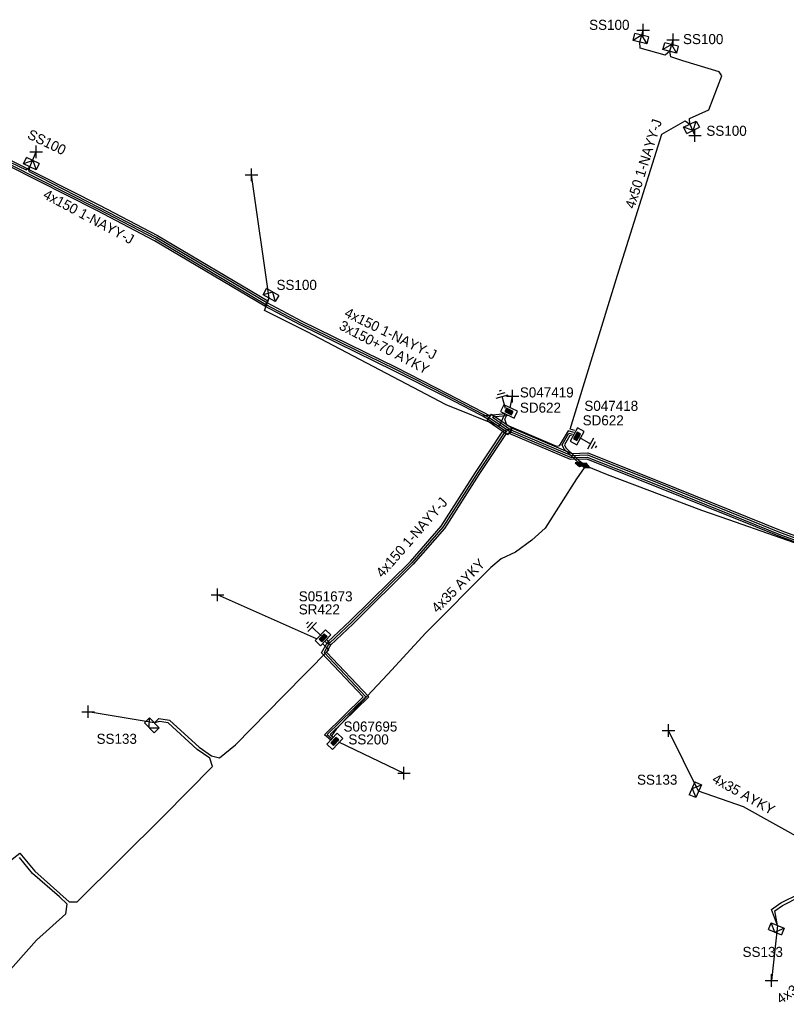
# Model space of a CAD drawing. Extents: x -748492 to -735633, y -1146251 to -1139940.
# Drawn here: x -736437.9 to -736361.6, y -1144294.8 to -1144197 of the extents above; entities that cross this region are included whole.
import ezdxf

# ---------------------------------------------------------------- set-up
doc = ezdxf.new("R2010")
doc.units = 0
for name, color, linetype in [('Vrstva 1', 7, 'Continuous'), ('Vrstva 14', 7, 'Continuous'), ('Vrstva 15', 7, 'Continuous'), ('Vrstva 19', 7, 'Continuous'), ('Vrstva 20', 7, 'Continuous'), ('Vrstva 28', 7, 'Continuous'), ('Vrstva 29', 7, 'Continuous'), ('Vrstva 30', 7, 'Continuous'), ('Vrstva 31', 7, 'Continuous'), ('Vrstva 33', 7, 'Continuous'), ('Vrstva 34', 7, 'Continuous'), ('Vrstva 4', 7, 'Continuous'), ('Vrstva 5', 7, 'Continuous'), ('Vrstva 52', 7, 'Continuous'), ('Vrstva 54', 7, 'Continuous'), ('Vrstva 59', 7, 'Continuous'), ('Vrstva 6', 7, 'Continuous'), ('Vrstva 8', 7, 'Continuous'), ('Vrstva 9', 7, 'Continuous')]:
    doc.layers.add(name, color=color, linetype=linetype)

# ---------------------------------------------------------------- blocks, each defined once
blk = doc.blocks.new('NN870')
at = {"layer": 'Vrstva 4'}
for points in [[(0, -0.251), (0.5, 0.001), (0, 0.249), (-0.5, 0.001), (0, -0.251)], [(0.37, -0.003), (0, 0.186), (-0.362, 0.001), (0, -0.188), (0.37, -0.003)], [(0.245, -0.003), (0, 0.123), (-0.252, -0.003), (0, -0.125), (0.245, -0.003)], [(0.122, -0.003), (0, 0.06), (-0.13, -0.003), (0, -0.062), (0.122, -0.003)]]:
    blk.add_lwpolyline(points, dxfattribs=at)
blk = doc.blocks.new('NN800')
at = {"layer": 'Vrstva 1'}
for points in [[(-0.442, 0.442), (0.442, -0.442)], [(-0.442, -0.442), (0.442, 0.442)]]:
    blk.add_lwpolyline(points, dxfattribs=at)
blk = doc.blocks.new('NN620')
at = {"layer": 'Vrstva 8'}
for points in [[(0.752, 0.004), (-0.748, 0.004)], [(-0.748, 0.004), (-0.748, -0.746)], [(0.752, -0.746), (0.752, 0.004)], [(-0.748, -0.746), (0.752, -0.746)], [(0.368, -0.18), (-0.376, -0.18)], [(-0.376, -0.18), (-0.376, -0.558)], [(-0.376, -0.558), (0.368, -0.558)], [(0.321, -0.227), (-0.329, -0.227)], [(-0.329, -0.227), (-0.329, -0.51)], [(-0.329, -0.51), (0.321, -0.51)], [(0.274, -0.274), (-0.281, -0.274)], [(-0.281, -0.274), (-0.281, -0.463)], [(-0.281, -0.463), (0.274, -0.463)], [(0.227, -0.321), (-0.234, -0.321)], [(-0.234, -0.321), (-0.234, -0.416)], [(-0.234, -0.416), (0.227, -0.416)], [(-0.193, -0.369), (0.185, -0.369)], [(0.227, -0.416), (0.227, -0.321)], [(0.274, -0.463), (0.274, -0.274)], [(0.321, -0.51), (0.321, -0.227)], [(0.368, -0.558), (0.368, -0.18)]]:
    blk.add_lwpolyline(points, dxfattribs=at)
blk = doc.blocks.new('NN630')
at = {"layer": 'Vrstva 9'}
for points in [[(-0.003, -0.7), (-0.703, 0)], [(-0.703, -0.7), (-0.703, 0), (0.697, 0), (0.697, -0.7)], [(-0.703, -0.7), (0.697, -0.7)], [(-0.003, -0.7), (0.697, 0)]]:
    blk.add_lwpolyline(points, dxfattribs=at)
blk = doc.blocks.new('NN810')
at = {"layer": 'Vrstva 14'}
for points in [[(0.004, -0.64), (0.004, -1.89)], [(0.629, -1.89), (-0.621, -1.89)], [(0.388, -2.2), (-0.399, -2.2)], [(0.004, -2.515), (-0.124, -2.515)], [(0.137, -2.515), (0.004, -2.515)]]:
    blk.add_lwpolyline(points, dxfattribs=at)

msp = doc.modelspace()

# ---------------------------------------------------------------- linework, layer by layer
at = {"layer": 'Vrstva 20'}
for points in [[(-736438.712, -1144211.024), (-736429.923, -1144215.473), (-736424.154, -1144218.478), (-736413.177, -1144224.992), (-736413.483, -1144225.508), (-736424.446, -1144219.002), (-736430.197, -1144216.007), (-736438.988, -1144211.556), (-736446.301, -1144207.655), (-736455.4, -1144202.855), (-736455.12, -1144202.325), (-736446.019, -1144207.125)], [(-736409.784, -1144227.021), (-736400.446, -1144231.59), (-736395.255, -1144234.231), (-736391.049, -1144236.419), (-736391.233, -1144236.773), (-736395.437, -1144234.587), (-736400.624, -1144231.948), (-736409.966, -1144227.377), (-736413.475, -1144225.513), (-736413.287, -1144225.159)], [(-736390.916, -1144236.265), (-736388.864, -1144237.658), (-736389.313, -1144238.32), (-736391.365, -1144236.927)], [(-736392.508, -1144242.061), (-736389.791, -1144237.965), (-736389.11, -1144237.712), (-736388.97, -1144238.088), (-736389.529, -1144238.295), (-736392.172, -1144242.279), (-736395.599, -1144247.65), (-736398.704, -1144251.207), (-736404.691, -1144257.124), (-736406.953, -1144259.256), (-736407.227, -1144258.964), (-736404.969, -1144256.836), (-736398.996, -1144250.933), (-736395.921, -1144247.41)], [(-736381.327, -1144240.128), (-736374.278, -1144242.932), (-736362.022, -1144247.89), (-736352.063, -1144251.516), (-736346.471, -1144253.303), (-736339.164, -1144255.503), (-736339.336, -1144256.077), (-736346.649, -1144253.877), (-736352.257, -1144252.084), (-736362.238, -1144248.45), (-736374.502, -1144243.488), (-736381.433, -1144240.732), (-736383.047, -1144240.782), (-736389.158, -1144238.176), (-736388.922, -1144237.624), (-736382.933, -1144240.178)], [(-736407.554, -1144268.168), (-736403.7, -1144264.394), (-736407.826, -1144260.021), (-736407.265, -1144259.013), (-736406.915, -1144259.207), (-736407.334, -1144259.959), (-736403.14, -1144264.406), (-736406.966, -1144268.152), (-736406.648, -1144268.429), (-736406.912, -1144268.731)]]:
    msp.add_lwpolyline(points, close=True, dxfattribs=at)
at = {"layer": 'Vrstva 5'}
for points in [[(-736382.644, -1144237.896), (-736383.092, -1144237.768), (-736378.37, -1144222.43), (-736373.96, -1144208.39), (-736371.64, -1144207.07), (-736371.17, -1144207.4), (-736371.23, -1144206.85), (-736369.3, -1144205.98), (-736368.01, -1144202.58), (-736368.28, -1144202.19), (-736371.88, -1144201.09), (-736373.08, -1144200.7), (-736373.19, -1144200.15), (-736373.65, -1144200.55), (-736376.13, -1144199.83), (-736376.15, -1144199.23)], [(-736454.816, -1144202.044), (-736455.223, -1144202.722), (-736446.207, -1144207.478), (-736438.896, -1144211.379), (-736430.106, -1144215.829), (-736424.349, -1144218.827), (-736413.381, -1144225.336), (-736409.875, -1144227.199), (-736400.535, -1144231.769), (-736395.346, -1144234.409), (-736391.141, -1144236.596), (-736389.088, -1144237.989), (-736383.009, -1144240.581), (-736381.398, -1144240.531), (-736374.427, -1144243.303), (-736362.166, -1144248.263), (-736352.192, -1144251.895)], [(-736438.804, -1144211.201), (-736437.217, -1144211.962), (-736436.857, -1144211.643), (-736436.993, -1144212.09), (-736430.014, -1144215.651), (-736424.251, -1144218.653), (-736413.288, -1144225.159), (-736413.05, -1144224.719)], [(-736389.592, -1144236.222), (-736389.812, -1144236.738), (-736390.168, -1144237.448), (-736395.42, -1144235.33), (-736409.27, -1144228.06), (-736413.511, -1144225.951), (-736413.05, -1144224.719)], [(-736389.513, -1144236.248), (-736391.795, -1144236.482), (-736391.244, -1144236.768), (-736389.385, -1144238.028), (-736389.66, -1144238.13), (-736392.34, -1144242.17), (-736395.76, -1144247.53), (-736398.85, -1144251.07), (-736404.83, -1144256.98), (-736407.017, -1144259.041), (-736407.35, -1144258.708)], [(-736389.166, -1144236.412), (-736390.808, -1144236.581), (-736388.99, -1144237.813), (-736382.971, -1144240.379), (-736381.362, -1144240.329), (-736374.353, -1144243.117), (-736362.094, -1144248.077), (-736352.128, -1144251.705), (-736346.53, -1144253.494), (-736339.495, -1144255.612), (-736339.28, -1144255.885), (-736331.223, -1144258.674), (-736328.595, -1144259.678), (-736326.276, -1144259.989), (-736325.299, -1144260.184), (-736324.933, -1144260.054), (-736324.551, -1144260.162), (-736322.11, -1144260.44), (-736320.081, -1144260.615), (-736319.811, -1144260.374), (-736319.642, -1144259.612)], [(-736382.741, -1144238.076), (-736383.304, -1144237.915), (-736384.181, -1144239.403), (-736384.41, -1144239.47), (-736389.39, -1144237.36), (-736389.61, -1144236.78), (-736389.376, -1144236.312)], [(-736382.11, -1144241.24), (-736383.69, -1144239.75), (-736383.9, -1144239.32), (-736383.21, -1144238.15), (-736382.851, -1144238.253)], [(-736382.95, -1144238.432), (-736383.116, -1144238.385), (-736383.673, -1144239.329), (-736383.526, -1144239.629), (-736381.752, -1144241.302), (-736381.59, -1144241.37)], [(-736382.11, -1144241.24), (-736381.701, -1144241.611), (-736382.46, -1144242.7), (-736385.58, -1144247.62), (-736386.92, -1144248.81), (-736388.52, -1144249.99), (-736389.97, -1144250.67), (-736390.98, -1144251.53), (-736397.44, -1144258.02), (-736401.24, -1144262.15), (-736406.37, -1144267.61), (-736406.84, -1144268.27), (-736406.648, -1144268.429)], [(-736381.59, -1144241.37), (-736379.41, -1144242.28), (-736370.02, -1144245.83), (-736367.33, -1144246.76), (-736353.71, -1144251.53), (-736344.678, -1144254.72), (-736343.82, -1144254.88)], [(-736407.49, -1144258.852), (-736407.141, -1144259.201), (-736407.58, -1144259.99), (-736403.42, -1144264.4), (-736407.26, -1144268.16), (-736406.78, -1144268.58)], [(-736424.47, -1144267), (-736424.011, -1144266.543), (-736422.962, -1144266.709), (-736420.017, -1144269.422), (-736418.766, -1144270.266), (-736418, -1144270.49), (-736416.41, -1144269.18), (-736411.62, -1144264.31), (-736407.104, -1144259.713), (-736407.724, -1144259.093)], [(-736438.9, -1144280.8), (-736437.86, -1144279.959), (-736436.362, -1144281.765), (-736432.948, -1144284.82), (-736432.14, -1144284.82), (-736423.56, -1144276.27), (-736418.69, -1144271.32), (-736418.934, -1144270.514), (-736420.203, -1144269.658), (-736423.098, -1144266.991), (-736423.949, -1144266.857), (-736424.47, -1144267)], [(-736439.27, -1144292.09), (-736436.19, -1144288.62), (-736433.27, -1144286.01), (-736433.152, -1144285.04), (-736433.921, -1144284.321), (-736436.578, -1144281.975), (-736437.9, -1144280.381)], [(-736362.45, -1144287.17), (-736362.726, -1144285.691), (-736361.973, -1144285.159), (-736360.213, -1144284.274)]]:
    msp.add_lwpolyline(points, dxfattribs=at)
at = {"layer": 'Vrstva 52'}
msp.add_lwpolyline([(-736362.45, -1144287.17), (-736363.074, -1144285.569), (-736362.127, -1144284.901), (-736360.25, -1144283.97), (-736359.43, -1144279.67), (-736359.7, -1144278.76), (-736365.83, -1144275.34), (-736370.32, -1144273.8)], dxfattribs=at)
at = {"layer": 'Vrstva 59'}
for points in [[(-736376.15, -1144199.23), (-736375.83, -1144198.049)], [(-736373.19, -1144200.15), (-736372.858, -1144198.995)], [(-736371.17, -1144207.4), (-736370.673, -1144208.526)], [(-736436.857, -1144211.643), (-736436.219, -1144210.162)], [(-736413.05, -1144224.719), (-736414.807, -1144212.446)], [(-736389.063, -1144235.633), (-736388.818, -1144234.476)], [(-736408.318, -1144258.624), (-736418.19, -1144254.25)], [(-736424.471, -1144267.001), (-736431.06, -1144265.88)], [(-736370.32, -1144273.8), (-736373.31, -1144267.75)], [(-736406.144, -1144268.884), (-736399.63, -1144272)], [(-736362.451, -1144287.17), (-736363.06, -1144292.63)]]:
    msp.add_lwpolyline(points, dxfattribs=at)

# ---------------------------------------------------------------- block references
at = {"layer": 'Vrstva 15'}
for p, rotation in [((-736389.34, -1144236.33), -163.90808889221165), ((-736382.72, -1144238.29), 60.581447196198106), ((-736407.42, -1144258.78), -134.27031399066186)]:
    msp.add_blockref('NN810', p, dxfattribs=dict(at, rotation=rotation))
at = {"layer": 'Vrstva 19'}
for p, rotation in [((-736382.11, -1144241.24), -14.036244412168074), ((-736381.59, -1144241.37), -22.657177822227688)]:
    msp.add_blockref('NN870', p, dxfattribs=dict(at, rotation=rotation))
at = {"layer": 'Vrstva 28'}
for p, rotation in [((-736389.34, -1144236.33), 154.6760387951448), ((-736382.72, -1144238.29), 60.58144726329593), ((-736407.42, -1144258.78), -134.27031399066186), ((-736406.78, -1144268.58), 46.441702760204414)]:
    msp.add_blockref('NN620', p, dxfattribs=dict(at, rotation=rotation))
at = {"layer": 'Vrstva 31'}
for p, rotation in [((-736376.15, -1144199.23), 166.21766401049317), ((-736373.19, -1144200.15), 165.3389888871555), ((-736371.17, -1144207.4), 26.38345828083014), ((-736436.857, -1144211.643), 154.2115582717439), ((-736413.05, -1144224.721), 150.6136667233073), ((-736424.471, -1144267.001), -45.37996664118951), ((-736370.32, -1144273.8), -113.72188885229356), ((-736362.451, -1144287.17), -22.373011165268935)]:
    msp.add_blockref('NN630', p, dxfattribs=dict(at, rotation=rotation))
at = {"layer": 'Vrstva 34'}
for p, rotation in [((-736375.83, -1144198.049), 44.99999995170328), ((-736372.858, -1144198.995), 45), ((-736370.673, -1144208.525), 44.99999995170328), ((-736436.219, -1144210.162), 45), ((-736414.807, -1144212.446), 45), ((-736388.818, -1144234.476), 45), ((-736418.19, -1144254.25), 44.99999995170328), ((-736431.06, -1144265.88), 45), ((-736373.31, -1144267.75), 45), ((-736399.63, -1144272), 45), ((-736363.06, -1144292.63), 45)]:
    msp.add_blockref('NN800', p, dxfattribs=dict(at, rotation=rotation))

# ---------------------------------------------------------------- texts
at = {"layer": 'Vrstva 29'}
for s, p in [('S047419', (-736388.1, -1144234.601)), ('S047418', (-736381.681, -1144235.938)), ('S051673', (-736410.1, -1144254.9)), ('S067695', (-736405.644, -1144267.858))]:
    msp.add_text(s, height=1, dxfattribs=at).set_placement(p)
at = {"layer": 'Vrstva 30'}
for s, p in [('SD622', (-736388.097, -1144236.118)), ('SD622', (-736381.85, -1144237.379)), ('SR422', (-736410.1, -1144256.2)), ('SS200', (-736405.161, -1144269.139))]:
    msp.add_text(s, height=1, dxfattribs=at).set_placement(p)
at = {"layer": 'Vrstva 33'}
for s, p in [('SS100', (-736381.208, -1144198.015)), ('SS100', (-736371.864, -1144199.434)), ('SS100', (-736369.54, -1144208.561)), ('SS100', (-736412.313, -1144223.901)), ('SS133', (-736430.22, -1144269.08)), ('SS133', (-736376.44, -1144273.15)), ('SS133', (-736365.94, -1144290.29))]:
    msp.add_text(s, height=1, dxfattribs=at).set_placement(p)
msp.add_text('SS100', height=1, rotation=334.212, dxfattribs=at).set_placement((-736437.191, -1144208.768))
at = {"layer": 'Vrstva 54'}
msp.add_text('4x35 AYKY', height=1, rotation=330.842, dxfattribs=at).set_placement((-736369.054, -1144272.857))
at = {"layer": 'Vrstva 6'}
for s, rotation, p in [('4x50 1-NAYY-J', 72.562, (-736376.7, -1144215.887)), ('4x150 1-NAYY-J', 331.917, (-736435.627, -1144214.709)), ('4x150 1-NAYY-J', 333.928, (-736405.643, -1144226.507)), ('3x150+70 AYKY', 332.305, (-736406.179, -1144227.765)), ('4x150 1-NAYY-J', 48.883, (-736401.77, -1144252.61)), ('4x35 AYKY', 45.133, (-736396.297, -1144256.116)), ('4x35 AYKY', 33.69, (-736362.143, -1144295.016))]:
    msp.add_text(s, height=1, rotation=rotation, dxfattribs=at).set_placement(p)

doc.saveas('drawing.dxf')
